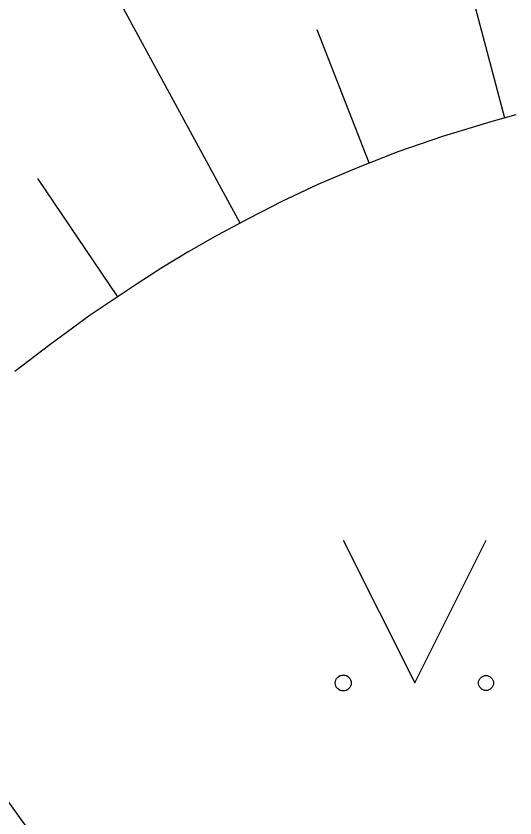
# Model space of a CAD drawing. Extents: x 519536 to 519949, y 326041 to 326519.
# Drawn here: x 519822.835 to 519824.582, y 326224.451 to 326227.261 of the extents above; entities that cross this region are included whole.
import ezdxf

# ---------------------------------------------------------------- set-up
doc = ezdxf.new("R2010")
doc.units = 0
for name, color, linetype in [('ELEK_VADP_ZSPR_####_#', 7, 'Continuous'), ('RELJ_HORZ_PAMT_####_#', 7, 'Continuous'), ('RELJ_NOGA_####_####_#', 7, 'Continuous'), ('RELJ_NOGL_####_####_#', 7, 'Continuous'), ('TERT_ELEM_####_####_#', 7, 'Continuous')]:
    doc.layers.add(name, color=color, linetype=linetype)

msp = doc.modelspace()

# ---------------------------------------------------------------- linework, layer by layer
at = {"layer": 'ELEK_VADP_ZSPR_####_#'}
msp.add_lwpolyline([(519830.3687, 326246.0302), (519831.3311, 326243.1095), (519817.5963, 326231.7792), (519823.4951, 326223.5486)], dxfattribs=at)
at = {"layer": 'RELJ_HORZ_PAMT_####_#'}
msp.add_spline([(519819.9535, 326225.4165), (519820.152, 326225.5662), (519820.3092, 326225.7026), (519820.7496, 326226.1425), (519821.2983, 326226.7712), (519821.8562, 326227.4015), (519822.1566, 326227.7014), (519822.481, 326227.9827), (519823.081, 326228.3538), (519823.4054, 326228.482), (519823.7429, 326228.5724), (519824.3891, 326228.655), (519825.0415, 326228.6777), (519825.6916, 326228.703), (519826.3312, 326228.7938), (519826.4093, 326228.8139), (519826.644, 326228.8576), (519827.1569, 326228.8976), (519827.6731, 326228.8827), (519828.1905, 326228.8185), (519828.7069, 326228.7106)], degree=3, dxfattribs=at)
at = {"layer": 'RELJ_NOGA_####_####_#'}
for p, q in [((519824.547, 326226.903), (519824.167, 326228.332)), ((519823.62, 326226.535), (519822.902, 326227.858)), ((519824.072, 326226.746), (519823.89, 326227.212)), ((519823.192, 326226.277), (519822.912, 326226.691))]:
    msp.add_line(p, q, dxfattribs=at)
msp.add_lwpolyline([(519824.586, 326226.914), (519824.498, 326226.89), (519824.329, 326226.839), (519824.172, 326226.785), (519824.027, 326226.728), (519823.892, 326226.67), (519823.766, 326226.611), (519823.65, 326226.551), (519823.541, 326226.493), (519823.44, 326226.435), (519823.346, 326226.378), (519823.259, 326226.322), (519823.095, 326226.212), (519822.954, 326226.109), (519822.831, 326226.015)], dxfattribs=at)
msp.add_lwpolyline([(519824.586, 326226.914), (519824.498, 326226.89), (519824.329, 326226.839), (519824.172, 326226.785), (519824.027, 326226.728), (519823.892, 326226.67), (519823.766, 326226.611), (519823.65, 326226.551), (519823.541, 326226.493), (519823.44, 326226.435), (519823.346, 326226.378), (519823.259, 326226.322), (519823.095, 326226.212), (519822.954, 326226.109), (519822.831, 326226.015)], dxfattribs=at)
msp.add_lwpolyline([(519824.586, 326226.914), (519824.498, 326226.89), (519824.329, 326226.839), (519824.172, 326226.785), (519824.027, 326226.728), (519823.892, 326226.67), (519823.766, 326226.611), (519823.65, 326226.551), (519823.541, 326226.493), (519823.44, 326226.435), (519823.346, 326226.378), (519823.259, 326226.322), (519823.095, 326226.212), (519822.954, 326226.109), (519822.831, 326226.015)], dxfattribs=at)
msp.add_lwpolyline([(519824.586, 326226.914), (519824.498, 326226.89), (519824.329, 326226.839), (519824.172, 326226.785), (519824.027, 326226.728), (519823.892, 326226.67), (519823.766, 326226.611), (519823.65, 326226.551), (519823.541, 326226.493), (519823.44, 326226.435), (519823.346, 326226.378), (519823.259, 326226.322), (519823.095, 326226.212), (519822.954, 326226.109), (519822.831, 326226.015)], dxfattribs=at)
msp.add_lwpolyline([(519824.586, 326226.914), (519824.498, 326226.89), (519824.329, 326226.839), (519824.172, 326226.785), (519824.027, 326226.728), (519823.892, 326226.67), (519823.766, 326226.611), (519823.65, 326226.551), (519823.541, 326226.493), (519823.44, 326226.435), (519823.346, 326226.378), (519823.259, 326226.322), (519823.095, 326226.212), (519822.954, 326226.109), (519822.831, 326226.015)], dxfattribs=at)
msp.add_lwpolyline([(519824.586, 326226.914), (519824.498, 326226.89), (519824.329, 326226.839), (519824.172, 326226.785), (519824.027, 326226.728), (519823.892, 326226.67), (519823.766, 326226.611), (519823.65, 326226.551), (519823.541, 326226.493), (519823.44, 326226.435), (519823.346, 326226.378), (519823.259, 326226.322), (519823.095, 326226.212), (519822.954, 326226.109), (519822.831, 326226.015)], dxfattribs=at)
msp.add_lwpolyline([(519824.586, 326226.914), (519824.498, 326226.89), (519824.329, 326226.839), (519824.172, 326226.785), (519824.027, 326226.728), (519823.892, 326226.67), (519823.766, 326226.611), (519823.65, 326226.551), (519823.541, 326226.493), (519823.44, 326226.435), (519823.346, 326226.378), (519823.259, 326226.322), (519823.095, 326226.212), (519822.954, 326226.109), (519822.831, 326226.015)], dxfattribs=at)
msp.add_lwpolyline([(519824.586, 326226.914), (519824.498, 326226.89), (519824.329, 326226.839), (519824.172, 326226.785), (519824.027, 326226.728), (519823.892, 326226.67), (519823.766, 326226.611), (519823.65, 326226.551), (519823.541, 326226.493), (519823.44, 326226.435), (519823.346, 326226.378), (519823.259, 326226.322), (519823.095, 326226.212), (519822.954, 326226.109), (519822.831, 326226.015)], dxfattribs=at)
msp.add_lwpolyline([(519824.586, 326226.914), (519824.498, 326226.89), (519824.329, 326226.839), (519824.172, 326226.785), (519824.027, 326226.728), (519823.892, 326226.67), (519823.766, 326226.611), (519823.65, 326226.551), (519823.541, 326226.493), (519823.44, 326226.435), (519823.346, 326226.378), (519823.259, 326226.322), (519823.095, 326226.212), (519822.954, 326226.109), (519822.831, 326226.015)], dxfattribs=at)
msp.add_lwpolyline([(519824.586, 326226.914), (519824.498, 326226.89), (519824.329, 326226.839), (519824.172, 326226.785), (519824.027, 326226.728), (519823.892, 326226.67), (519823.766, 326226.611), (519823.65, 326226.551), (519823.541, 326226.493), (519823.44, 326226.435), (519823.346, 326226.378), (519823.259, 326226.322), (519823.095, 326226.212), (519822.954, 326226.109), (519822.831, 326226.015)], dxfattribs=at)
msp.add_lwpolyline([(519824.586, 326226.914), (519824.498, 326226.89), (519824.329, 326226.839), (519824.172, 326226.785), (519824.027, 326226.728), (519823.892, 326226.67), (519823.766, 326226.611), (519823.65, 326226.551), (519823.541, 326226.493), (519823.44, 326226.435), (519823.346, 326226.378), (519823.259, 326226.322), (519823.095, 326226.212), (519822.954, 326226.109), (519822.831, 326226.015)], dxfattribs=at)
msp.add_lwpolyline([(519824.586, 326226.914), (519824.498, 326226.89), (519824.329, 326226.839), (519824.172, 326226.785), (519824.027, 326226.728), (519823.892, 326226.67), (519823.766, 326226.611), (519823.65, 326226.551), (519823.541, 326226.493), (519823.44, 326226.435), (519823.346, 326226.378), (519823.259, 326226.322), (519823.095, 326226.212), (519822.954, 326226.109), (519822.831, 326226.015)], dxfattribs=at)
msp.add_lwpolyline([(519824.586, 326226.914), (519824.498, 326226.89), (519824.329, 326226.839), (519824.172, 326226.785), (519824.027, 326226.728), (519823.892, 326226.67), (519823.766, 326226.611), (519823.65, 326226.551), (519823.541, 326226.493), (519823.44, 326226.435), (519823.346, 326226.378), (519823.259, 326226.322), (519823.095, 326226.212), (519822.954, 326226.109), (519822.831, 326226.015)], dxfattribs=at)
msp.add_lwpolyline([(519824.586, 326226.914), (519824.498, 326226.89), (519824.329, 326226.839), (519824.172, 326226.785), (519824.027, 326226.728), (519823.892, 326226.67), (519823.766, 326226.611), (519823.65, 326226.551), (519823.541, 326226.493), (519823.44, 326226.435), (519823.346, 326226.378), (519823.259, 326226.322), (519823.095, 326226.212), (519822.954, 326226.109), (519822.831, 326226.015)], dxfattribs=at)
msp.add_lwpolyline([(519824.586, 326226.914), (519824.498, 326226.89), (519824.329, 326226.839), (519824.172, 326226.785), (519824.027, 326226.728), (519823.892, 326226.67), (519823.766, 326226.611), (519823.65, 326226.551), (519823.541, 326226.493), (519823.44, 326226.435), (519823.346, 326226.378), (519823.259, 326226.322), (519823.095, 326226.212), (519822.954, 326226.109), (519822.831, 326226.015)], dxfattribs=at)
msp.add_lwpolyline([(519824.586, 326226.914), (519824.498, 326226.89), (519824.329, 326226.839), (519824.172, 326226.785), (519824.027, 326226.728), (519823.892, 326226.67), (519823.766, 326226.611), (519823.65, 326226.551), (519823.541, 326226.493), (519823.44, 326226.435), (519823.346, 326226.378), (519823.259, 326226.322), (519823.095, 326226.212), (519822.954, 326226.109), (519822.831, 326226.015)], dxfattribs=at)
msp.add_lwpolyline([(519824.586, 326226.914), (519824.498, 326226.89), (519824.329, 326226.839), (519824.172, 326226.785), (519824.027, 326226.728), (519823.892, 326226.67), (519823.766, 326226.611), (519823.65, 326226.551), (519823.541, 326226.493), (519823.44, 326226.435), (519823.346, 326226.378), (519823.259, 326226.322), (519823.095, 326226.212), (519822.954, 326226.109), (519822.831, 326226.015)], dxfattribs=at)
msp.add_lwpolyline([(519824.586, 326226.914), (519824.498, 326226.89), (519824.329, 326226.839), (519824.172, 326226.785), (519824.027, 326226.728), (519823.892, 326226.67), (519823.766, 326226.611), (519823.65, 326226.551), (519823.541, 326226.493), (519823.44, 326226.435), (519823.346, 326226.378), (519823.259, 326226.322), (519823.095, 326226.212), (519822.954, 326226.109), (519822.831, 326226.015)], dxfattribs=at)
msp.add_lwpolyline([(519824.586, 326226.914), (519824.498, 326226.89), (519824.329, 326226.839), (519824.172, 326226.785), (519824.027, 326226.728), (519823.892, 326226.67), (519823.766, 326226.611), (519823.65, 326226.551), (519823.541, 326226.493), (519823.44, 326226.435), (519823.346, 326226.378), (519823.259, 326226.322), (519823.095, 326226.212), (519822.954, 326226.109), (519822.831, 326226.015)], dxfattribs=at)
msp.add_lwpolyline([(519824.586, 326226.914), (519824.498, 326226.89), (519824.329, 326226.839), (519824.172, 326226.785), (519824.027, 326226.728), (519823.892, 326226.67), (519823.766, 326226.611), (519823.65, 326226.551), (519823.541, 326226.493), (519823.44, 326226.435), (519823.346, 326226.378), (519823.259, 326226.322), (519823.095, 326226.212), (519822.954, 326226.109), (519822.831, 326226.015)], dxfattribs=at)
msp.add_lwpolyline([(519824.586, 326226.914), (519824.498, 326226.89), (519824.329, 326226.839), (519824.172, 326226.785), (519824.027, 326226.728), (519823.892, 326226.67), (519823.766, 326226.611), (519823.65, 326226.551), (519823.541, 326226.493), (519823.44, 326226.435), (519823.346, 326226.378), (519823.259, 326226.322), (519823.095, 326226.212), (519822.954, 326226.109), (519822.831, 326226.015)], dxfattribs=at)
msp.add_lwpolyline([(519824.586, 326226.914), (519824.498, 326226.89), (519824.329, 326226.839), (519824.172, 326226.785), (519824.027, 326226.728), (519823.892, 326226.67), (519823.766, 326226.611), (519823.65, 326226.551), (519823.541, 326226.493), (519823.44, 326226.435), (519823.346, 326226.378), (519823.259, 326226.322), (519823.095, 326226.212), (519822.954, 326226.109), (519822.831, 326226.015)], dxfattribs=at)
msp.add_lwpolyline([(519824.586, 326226.914), (519824.498, 326226.89), (519824.329, 326226.839), (519824.172, 326226.785), (519824.027, 326226.728), (519823.892, 326226.67), (519823.766, 326226.611), (519823.65, 326226.551), (519823.541, 326226.493), (519823.44, 326226.435), (519823.346, 326226.378), (519823.259, 326226.322), (519823.095, 326226.212), (519822.954, 326226.109), (519822.831, 326226.015)], dxfattribs=at)
msp.add_lwpolyline([(519824.586, 326226.914), (519824.498, 326226.89), (519824.329, 326226.839), (519824.172, 326226.785), (519824.027, 326226.728), (519823.892, 326226.67), (519823.766, 326226.611), (519823.65, 326226.551), (519823.541, 326226.493), (519823.44, 326226.435), (519823.346, 326226.378), (519823.259, 326226.322), (519823.095, 326226.212), (519822.954, 326226.109), (519822.831, 326226.015)], dxfattribs=at)
msp.add_lwpolyline([(519824.586, 326226.914), (519824.498, 326226.89), (519824.329, 326226.839), (519824.172, 326226.785), (519824.027, 326226.728), (519823.892, 326226.67), (519823.766, 326226.611), (519823.65, 326226.551), (519823.541, 326226.493), (519823.44, 326226.435), (519823.346, 326226.378), (519823.259, 326226.322), (519823.095, 326226.212), (519822.954, 326226.109), (519822.831, 326226.015)], dxfattribs=at)
msp.add_lwpolyline([(519824.586, 326226.914), (519824.498, 326226.89), (519824.329, 326226.839), (519824.172, 326226.785), (519824.027, 326226.728), (519823.892, 326226.67), (519823.766, 326226.611), (519823.65, 326226.551), (519823.541, 326226.493), (519823.44, 326226.435), (519823.346, 326226.378), (519823.259, 326226.322), (519823.095, 326226.212), (519822.954, 326226.109), (519822.831, 326226.015)], dxfattribs=at)
msp.add_lwpolyline([(519824.586, 326226.914), (519824.498, 326226.89), (519824.329, 326226.839), (519824.172, 326226.785), (519824.027, 326226.728), (519823.892, 326226.67), (519823.766, 326226.611), (519823.65, 326226.551), (519823.541, 326226.493), (519823.44, 326226.435), (519823.346, 326226.378), (519823.259, 326226.322), (519823.095, 326226.212), (519822.954, 326226.109), (519822.831, 326226.015)], dxfattribs=at)
msp.add_lwpolyline([(519824.586, 326226.914), (519824.498, 326226.89), (519824.329, 326226.839), (519824.172, 326226.785), (519824.027, 326226.728), (519823.892, 326226.67), (519823.766, 326226.611), (519823.65, 326226.551), (519823.541, 326226.493), (519823.44, 326226.435), (519823.346, 326226.378), (519823.259, 326226.322), (519823.095, 326226.212), (519822.954, 326226.109), (519822.831, 326226.015)], dxfattribs=at)
msp.add_lwpolyline([(519824.586, 326226.914), (519824.498, 326226.89), (519824.329, 326226.839), (519824.172, 326226.785), (519824.027, 326226.728), (519823.892, 326226.67), (519823.766, 326226.611), (519823.65, 326226.551), (519823.541, 326226.493), (519823.44, 326226.435), (519823.346, 326226.378), (519823.259, 326226.322), (519823.095, 326226.212), (519822.954, 326226.109), (519822.831, 326226.015)], dxfattribs=at)
msp.add_lwpolyline([(519824.586, 326226.914), (519824.498, 326226.89), (519824.329, 326226.839), (519824.172, 326226.785), (519824.027, 326226.728), (519823.892, 326226.67), (519823.766, 326226.611), (519823.65, 326226.551), (519823.541, 326226.493), (519823.44, 326226.435), (519823.346, 326226.378), (519823.259, 326226.322), (519823.095, 326226.212), (519822.954, 326226.109), (519822.831, 326226.015)], dxfattribs=at)
msp.add_lwpolyline([(519824.586, 326226.914), (519824.498, 326226.89), (519824.329, 326226.839), (519824.172, 326226.785), (519824.027, 326226.728), (519823.892, 326226.67), (519823.766, 326226.611), (519823.65, 326226.551), (519823.541, 326226.493), (519823.44, 326226.435), (519823.346, 326226.378), (519823.259, 326226.322), (519823.095, 326226.212), (519822.954, 326226.109), (519822.831, 326226.015)], dxfattribs=at)
msp.add_lwpolyline([(519824.586, 326226.914), (519824.498, 326226.89), (519824.329, 326226.839), (519824.172, 326226.785), (519824.027, 326226.728), (519823.892, 326226.67), (519823.766, 326226.611), (519823.65, 326226.551), (519823.541, 326226.493), (519823.44, 326226.435), (519823.346, 326226.378), (519823.259, 326226.322), (519823.095, 326226.212), (519822.954, 326226.109), (519822.831, 326226.015)], dxfattribs=at)
msp.add_lwpolyline([(519824.586, 326226.914), (519824.498, 326226.89), (519824.329, 326226.839), (519824.172, 326226.785), (519824.027, 326226.728), (519823.892, 326226.67), (519823.766, 326226.611), (519823.65, 326226.551), (519823.541, 326226.493), (519823.44, 326226.435), (519823.346, 326226.378), (519823.259, 326226.322), (519823.095, 326226.212), (519822.954, 326226.109), (519822.831, 326226.015)], dxfattribs=at)
msp.add_lwpolyline([(519824.586, 326226.914), (519824.498, 326226.89), (519824.329, 326226.839), (519824.172, 326226.785), (519824.027, 326226.728), (519823.892, 326226.67), (519823.766, 326226.611), (519823.65, 326226.551), (519823.541, 326226.493), (519823.44, 326226.435), (519823.346, 326226.378), (519823.259, 326226.322), (519823.095, 326226.212), (519822.954, 326226.109), (519822.831, 326226.015)], dxfattribs=at)
msp.add_lwpolyline([(519824.586, 326226.914), (519824.498, 326226.89), (519824.329, 326226.839), (519824.172, 326226.785), (519824.027, 326226.728), (519823.892, 326226.67), (519823.766, 326226.611), (519823.65, 326226.551), (519823.541, 326226.493), (519823.44, 326226.435), (519823.346, 326226.378), (519823.259, 326226.322), (519823.095, 326226.212), (519822.954, 326226.109), (519822.831, 326226.015)], dxfattribs=at)
msp.add_lwpolyline([(519824.586, 326226.914), (519824.498, 326226.89), (519824.329, 326226.839), (519824.172, 326226.785), (519824.027, 326226.728), (519823.892, 326226.67), (519823.766, 326226.611), (519823.65, 326226.551), (519823.541, 326226.493), (519823.44, 326226.435), (519823.346, 326226.378), (519823.259, 326226.322), (519823.095, 326226.212), (519822.954, 326226.109), (519822.831, 326226.015)], dxfattribs=at)
msp.add_lwpolyline([(519824.586, 326226.914), (519824.498, 326226.89), (519824.329, 326226.839), (519824.172, 326226.785), (519824.027, 326226.728), (519823.892, 326226.67), (519823.766, 326226.611), (519823.65, 326226.551), (519823.541, 326226.493), (519823.44, 326226.435), (519823.346, 326226.378), (519823.259, 326226.322), (519823.095, 326226.212), (519822.954, 326226.109), (519822.831, 326226.015)], dxfattribs=at)
msp.add_lwpolyline([(519824.586, 326226.914), (519824.498, 326226.89), (519824.329, 326226.839), (519824.172, 326226.785), (519824.027, 326226.728), (519823.892, 326226.67), (519823.766, 326226.611), (519823.65, 326226.551), (519823.541, 326226.493), (519823.44, 326226.435), (519823.346, 326226.378), (519823.259, 326226.322), (519823.095, 326226.212), (519822.954, 326226.109), (519822.831, 326226.015)], dxfattribs=at)
msp.add_lwpolyline([(519824.586, 326226.914), (519824.498, 326226.89), (519824.329, 326226.839), (519824.172, 326226.785), (519824.027, 326226.728), (519823.892, 326226.67), (519823.766, 326226.611), (519823.65, 326226.551), (519823.541, 326226.493), (519823.44, 326226.435), (519823.346, 326226.378), (519823.259, 326226.322), (519823.095, 326226.212), (519822.954, 326226.109), (519822.831, 326226.015)], dxfattribs=at)
msp.add_lwpolyline([(519824.586, 326226.914), (519824.498, 326226.89), (519824.329, 326226.839), (519824.172, 326226.785), (519824.027, 326226.728), (519823.892, 326226.67), (519823.766, 326226.611), (519823.65, 326226.551), (519823.541, 326226.493), (519823.44, 326226.435), (519823.346, 326226.378), (519823.259, 326226.322), (519823.095, 326226.212), (519822.954, 326226.109), (519822.831, 326226.015)], dxfattribs=at)
msp.add_lwpolyline([(519824.586, 326226.914), (519824.498, 326226.89), (519824.329, 326226.839), (519824.172, 326226.785), (519824.027, 326226.728), (519823.892, 326226.67), (519823.766, 326226.611), (519823.65, 326226.551), (519823.541, 326226.493), (519823.44, 326226.435), (519823.346, 326226.378), (519823.259, 326226.322), (519823.095, 326226.212), (519822.954, 326226.109), (519822.831, 326226.015)], dxfattribs=at)
msp.add_lwpolyline([(519824.586, 326226.914), (519824.498, 326226.89), (519824.329, 326226.839), (519824.172, 326226.785), (519824.027, 326226.728), (519823.892, 326226.67), (519823.766, 326226.611), (519823.65, 326226.551), (519823.541, 326226.493), (519823.44, 326226.435), (519823.346, 326226.378), (519823.259, 326226.322), (519823.095, 326226.212), (519822.954, 326226.109), (519822.831, 326226.015)], dxfattribs=at)
msp.add_lwpolyline([(519824.586, 326226.914), (519824.498, 326226.89), (519824.329, 326226.839), (519824.172, 326226.785), (519824.027, 326226.728), (519823.892, 326226.67), (519823.766, 326226.611), (519823.65, 326226.551), (519823.541, 326226.493), (519823.44, 326226.435), (519823.346, 326226.378), (519823.259, 326226.322), (519823.095, 326226.212), (519822.954, 326226.109), (519822.831, 326226.015)], dxfattribs=at)
msp.add_lwpolyline([(519824.586, 326226.914), (519824.498, 326226.89), (519824.329, 326226.839), (519824.172, 326226.785), (519824.027, 326226.728), (519823.892, 326226.67), (519823.766, 326226.611), (519823.65, 326226.551), (519823.541, 326226.493), (519823.44, 326226.435), (519823.346, 326226.378), (519823.259, 326226.322), (519823.095, 326226.212), (519822.954, 326226.109), (519822.831, 326226.015)], dxfattribs=at)
msp.add_lwpolyline([(519824.586, 326226.914), (519824.498, 326226.89), (519824.329, 326226.839), (519824.172, 326226.785), (519824.027, 326226.728), (519823.892, 326226.67), (519823.766, 326226.611), (519823.65, 326226.551), (519823.541, 326226.493), (519823.44, 326226.435), (519823.346, 326226.378), (519823.259, 326226.322), (519823.095, 326226.212), (519822.954, 326226.109), (519822.831, 326226.015)], dxfattribs=at)
msp.add_lwpolyline([(519824.586, 326226.914), (519824.498, 326226.89), (519824.329, 326226.839), (519824.172, 326226.785), (519824.027, 326226.728), (519823.892, 326226.67), (519823.766, 326226.611), (519823.65, 326226.551), (519823.541, 326226.493), (519823.44, 326226.435), (519823.346, 326226.378), (519823.259, 326226.322), (519823.095, 326226.212), (519822.954, 326226.109), (519822.831, 326226.015)], dxfattribs=at)
msp.add_lwpolyline([(519824.586, 326226.914), (519824.498, 326226.89), (519824.329, 326226.839), (519824.172, 326226.785), (519824.027, 326226.728), (519823.892, 326226.67), (519823.766, 326226.611), (519823.65, 326226.551), (519823.541, 326226.493), (519823.44, 326226.435), (519823.346, 326226.378), (519823.259, 326226.322), (519823.095, 326226.212), (519822.954, 326226.109), (519822.831, 326226.015)], dxfattribs=at)
msp.add_lwpolyline([(519824.586, 326226.914), (519824.498, 326226.89), (519824.329, 326226.839), (519824.172, 326226.785), (519824.027, 326226.728), (519823.892, 326226.67), (519823.766, 326226.611), (519823.65, 326226.551), (519823.541, 326226.493), (519823.44, 326226.435), (519823.346, 326226.378), (519823.259, 326226.322), (519823.095, 326226.212), (519822.954, 326226.109), (519822.831, 326226.015)], dxfattribs=at)
at = {"layer": 'RELJ_NOGL_####_####_#'}
msp.add_spline([(519829.077, 326228.426), (519825.145, 326228.435), (519820.941, 326226.28), (519818.428, 326220.636), (519820.325, 326214.941), (519824.26, 326212.479)], degree=3, dxfattribs=at)
at = {"layer": 'TERT_ELEM_####_####_#'}
for p, q in [((519823.9814, 326225.424), (519824.2314, 326224.924)), ((519824.2314, 326224.924), (519824.4814, 326225.424))]:
    msp.add_line(p, q, dxfattribs=at)
for centre, radius in [((519823.9811, 326224.9236), 0.028), ((519824.4811, 326224.9236), 0.0263)]:
    msp.add_circle(centre, radius, dxfattribs=at)

doc.saveas('drawing.dxf')
